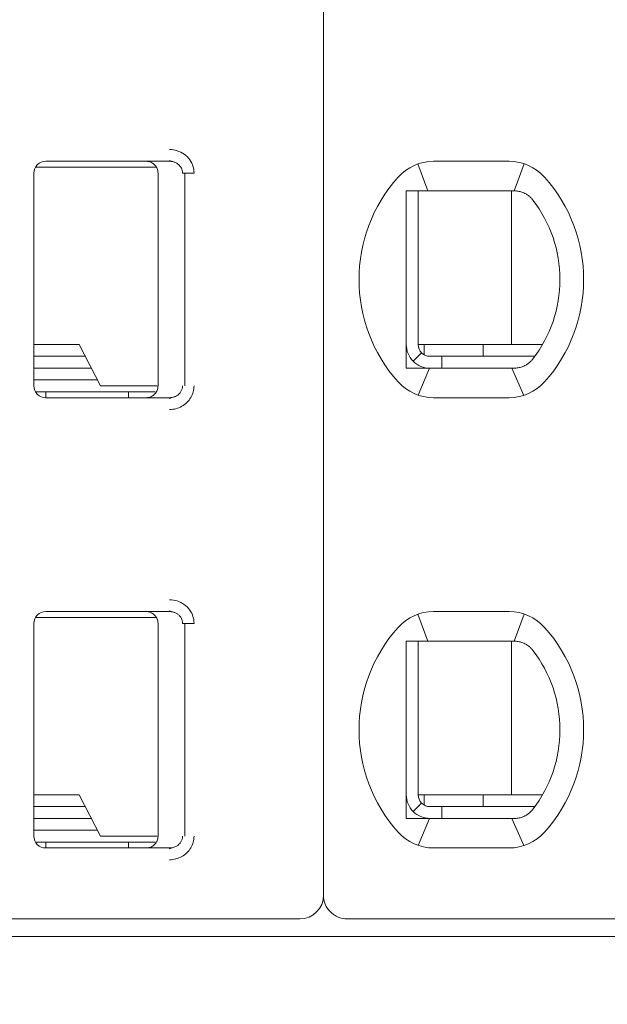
# Model space of a CAD drawing. Header units: millimetres. Extents: x -1114 to 1396, y -630 to 631.
# Tile 738 of 780: x 461 to 466, y 465 to 473. Entities that reach past the tile are written whole.
import ezdxf

# ---------------------------------------------------------------- set-up
doc = ezdxf.new("R2010")
doc.units = ezdxf.units.MM
doc.header["$MEASUREMENT"] = 0

msp = doc.modelspace()

# ---------------------------------------------------------------- linework, layer by layer
at = {"lineweight": 18}
for points, knots in [([(1038.9843, -629.7647), (1038.9843, -629.7647), (-1111.4882, -629.7647), (-1111.4882, -629.7647), (-1111.4882, -629.7647), (-1111.4882, -629.7647), (-1111.4882, 630.7883), (-1111.4882, 630.7883), (-1111.4882, 630.7883), (-1111.4882, 630.7883), (1038.9843, 630.7883), (1038.9843, 630.7883)], [0, 0, 0, 0, 0.333333, 0.333333, 0.333333, 0.333333, 0.666667, 0.666667, 0.666667, 0.666667, 1, 1, 1, 1]), ([(462.4019, 472.1334), (462.4239, 472.1335), (462.445, 472.1303), (462.4661, 472.1235), (462.4661, 472.1235), (462.4872, 472.1167), (462.5083, 472.1065), (462.5268, 472.0928), (462.5268, 472.0928), (462.5454, 472.0792), (462.5615, 472.0623), (462.5737, 472.045), (462.5737, 472.045), (462.5859, 472.0278), (462.5942, 472.0103), (462.5999, 471.9918), (462.5999, 471.9918), (462.6056, 471.9732), (462.6088, 471.9537), (462.6089, 471.9334)], [0, 0, 0, 0, 0.2, 0.2, 0.2, 0.2, 0.4, 0.4, 0.4, 0.4, 0.6, 0.6, 0.6, 0.6, 0.8, 0.8, 0.8, 0.8, 1, 1, 1, 1]), ([(461.3544, 472.0334), (461.3279, 472.0334), (461.3025, 472.0228), (461.2837, 472.0041), (461.2837, 472.0041), (461.265, 471.9853), (461.2544, 471.9599), (461.2544, 471.9334)], [0, 0, 0, 0, 0.5, 0.5, 0.5, 0.5, 1, 1, 1, 1]), ([(461.3544, 472.0334), (461.3279, 472.0334), (461.3025, 472.0228), (461.2837, 472.0041), (461.2837, 472.0041), (461.265, 471.9853), (461.2544, 471.9599), (461.2544, 471.9334)], [0, 0, 0, 0, 0.5, 0.5, 0.5, 0.5, 1, 1, 1, 1]), ([(462.2044, 472.0334), (462.2149, 472.0334), (462.2254, 472.0317), (462.2354, 472.0285), (462.2354, 472.0285), (462.2454, 472.0252), (462.2548, 472.0204), (462.2633, 472.0142), (462.2633, 472.0142), (462.2718, 472.008), (462.2792, 472.0006), (462.2854, 471.9921), (462.2854, 471.9921), (462.2915, 471.9836), (462.2963, 471.9741), (462.2996, 471.9642), (462.2996, 471.9642), (462.3028, 471.9542), (462.3044, 471.9438), (462.3044, 471.9334)], [0, 0, 0, 0, 0.2, 0.2, 0.2, 0.2, 0.4, 0.4, 0.4, 0.4, 0.6, 0.6, 0.6, 0.6, 0.8, 0.8, 0.8, 0.8, 1, 1, 1, 1]), ([(462.4019, 472.0334), (462.4106, 472.0334), (462.4193, 472.0324), (462.4278, 472.0306), (462.4278, 472.0306), (462.4362, 472.0287), (462.4444, 472.026), (462.4521, 472.0225), (462.4521, 472.0225), (462.4597, 472.0189), (462.4668, 472.0146), (462.4734, 472.0096), (462.4734, 472.0096), (462.4796, 472.0048), (462.4852, 471.9994), (462.4901, 471.9935), (462.4901, 471.9935), (462.4947, 471.9881), (462.4986, 471.9822), (462.5018, 471.9759), (462.5018, 471.9759), (462.5051, 471.9697), (462.5076, 471.9631), (462.5094, 471.9563), (462.5094, 471.9563), (462.5113, 471.9488), (462.5123, 471.9411), (462.5123, 471.9334)], [0, 0, 0, 0, 0.142857, 0.142857, 0.142857, 0.142857, 0.285714, 0.285714, 0.285714, 0.285714, 0.428571, 0.428571, 0.428571, 0.428571, 0.571429, 0.571429, 0.571429, 0.571429, 0.714286, 0.714286, 0.714286, 0.714286, 0.857143, 0.857143, 0.857143, 0.857143, 1, 1, 1, 1]), ([(464.4044, 471.7834), (464.4112, 471.7834), (464.418, 471.7834), (464.4248, 471.7834), (464.4248, 471.7834), (464.4316, 471.7834), (464.4384, 471.7834), (464.4453, 471.7834), (464.4453, 471.7834), (464.4521, 471.7834), (464.459, 471.7834), (464.4659, 471.7834)], [0, 0, 0, 0, 0.333333, 0.333333, 0.333333, 0.333333, 0.666667, 0.666667, 0.666667, 0.666667, 1, 1, 1, 1]), ([(464.4044, 471.7834), (464.4044, 471.7324), (464.4044, 471.68), (464.4044, 471.625), (464.4044, 471.625), (464.4044, 471.5976), (464.4044, 471.5695), (464.4044, 471.5405), (464.4044, 471.5405), (464.4044, 471.5261), (464.4044, 471.5114), (464.4044, 471.4965), (464.4044, 471.4965), (464.4044, 471.4815), (464.4044, 471.4664), (464.4044, 471.451), (464.4044, 471.451), (464.4044, 471.4202), (464.4044, 471.3887), (464.4044, 471.356), (464.4044, 471.356), (464.4044, 471.3233), (464.4044, 471.2894), (464.4044, 471.2541), (464.4044, 471.2541), (464.4044, 471.2364), (464.4044, 471.2185), (464.4044, 471.2004), (464.4044, 471.2004), (464.4044, 471.1823), (464.4044, 471.164), (464.4044, 471.1455), (464.4044, 471.1455), (464.4044, 471.127), (464.4044, 471.1082), (464.4044, 471.0893), (464.4044, 471.0893), (464.4044, 471.0703), (464.4044, 471.0511), (464.4044, 471.032), (464.4044, 471.032), (464.4044, 470.994), (464.4044, 470.9565), (464.4044, 470.9194), (464.4044, 470.9194), (464.4044, 470.9101), (464.4044, 470.9009), (464.4044, 470.8917), (464.4044, 470.8917), (464.4044, 470.8825), (464.4044, 470.8733), (464.4044, 470.8641), (464.4044, 470.8641), (464.4044, 470.8459), (464.4044, 470.8281), (464.4044, 470.8106), (464.4044, 470.8106), (464.4044, 470.7757), (464.4044, 470.742), (464.4044, 470.7094), (464.4044, 470.7094), (464.4044, 470.6931), (464.4044, 470.677), (464.4044, 470.6611), (464.4044, 470.6611), (464.4044, 470.6453), (464.4044, 470.6296), (464.4044, 470.6143), (464.4044, 470.6143), (464.4044, 470.5836), (464.4044, 470.554), (464.4044, 470.5253), (464.4044, 470.5253), (464.4044, 470.4965), (464.4044, 470.4685), (464.4044, 470.4412), (464.4044, 470.4412), (464.4044, 470.3865), (464.4044, 470.3342), (464.4044, 470.2834)], [0, 0, 0, 0, 0.05, 0.05, 0.05, 0.05, 0.1, 0.1, 0.1, 0.1, 0.15, 0.15, 0.15, 0.15, 0.2, 0.2, 0.2, 0.2, 0.25, 0.25, 0.25, 0.25, 0.3, 0.3, 0.3, 0.3, 0.35, 0.35, 0.35, 0.35, 0.4, 0.4, 0.4, 0.4, 0.45, 0.45, 0.45, 0.45, 0.5, 0.5, 0.5, 0.5, 0.55, 0.55, 0.55, 0.55, 0.6, 0.6, 0.6, 0.6, 0.65, 0.65, 0.65, 0.65, 0.7, 0.7, 0.7, 0.7, 0.75, 0.75, 0.75, 0.75, 0.8, 0.8, 0.8, 0.8, 0.85, 0.85, 0.85, 0.85, 0.9, 0.9, 0.9, 0.9, 0.95, 0.95, 0.95, 0.95, 1, 1, 1, 1]), ([(464.6336, 471.7834), (464.6285, 471.7834), (464.6232, 471.7834), (464.618, 471.7834), (464.618, 471.7834), (464.6127, 471.7834), (464.6074, 471.7834), (464.602, 471.7834), (464.602, 471.7834), (464.5966, 471.7834), (464.5911, 471.7834), (464.5855, 471.7834), (464.5855, 471.7834), (464.5798, 471.7834), (464.574, 471.7834), (464.568, 471.7834), (464.568, 471.7834), (464.562, 471.7834), (464.5559, 471.7834), (464.5496, 471.7834), (464.5496, 471.7834), (464.5434, 471.7834), (464.5369, 471.7834), (464.5303, 471.7834), (464.5303, 471.7834), (464.5238, 471.7834), (464.517, 471.7834), (464.5101, 471.7834), (464.5101, 471.7834), (464.5031, 471.7834), (464.496, 471.7834), (464.4886, 471.7834), (464.4886, 471.7834), (464.4813, 471.7834), (464.4737, 471.7834), (464.4659, 471.7834)], [0, 0, 0, 0, 0.111111, 0.111111, 0.111111, 0.111111, 0.222222, 0.222222, 0.222222, 0.222222, 0.333333, 0.333333, 0.333333, 0.333333, 0.444444, 0.444444, 0.444444, 0.444444, 0.555556, 0.555556, 0.555556, 0.555556, 0.666667, 0.666667, 0.666667, 0.666667, 0.777778, 0.777778, 0.777778, 0.777778, 0.888889, 0.888889, 0.888889, 0.888889, 1, 1, 1, 1]), ([(465.3168, 471.7834), (465.3121, 471.7834), (465.3074, 471.7834), (465.3028, 471.7834), (465.3028, 471.7834), (465.2981, 471.7834), (465.2935, 471.7834), (465.2889, 471.7834), (465.2889, 471.7834), (465.2843, 471.7834), (465.2797, 471.7834), (465.2752, 471.7834)], [0, 0, 0, 0, 0.333333, 0.333333, 0.333333, 0.333333, 0.666667, 0.666667, 0.666667, 0.666667, 1, 1, 1, 1]), ([(465.4145, 471.7579), (465.4042, 471.7637), (465.3935, 471.7684), (465.3827, 471.7722), (465.3827, 471.7722), (465.3719, 471.776), (465.3609, 471.7788), (465.3499, 471.7806), (465.3499, 471.7806), (465.3389, 471.7825), (465.3278, 471.7834), (465.3168, 471.7834)], [0, 0, 0, 0, 0.333333, 0.333333, 0.333333, 0.333333, 0.666667, 0.666667, 0.666667, 0.666667, 1, 1, 1, 1]), ([(465.4751, 471.7056), (465.4699, 471.7124), (465.4641, 471.719), (465.4578, 471.7253), (465.4578, 471.7253), (465.4515, 471.7315), (465.4446, 471.7375), (465.4374, 471.7429), (465.4374, 471.7429), (465.4302, 471.7484), (465.4225, 471.7534), (465.4145, 471.7579)], [0, 0, 0, 0, 0.333333, 0.333333, 0.333333, 0.333333, 0.666667, 0.666667, 0.666667, 0.666667, 1, 1, 1, 1]), ([(464.4044, 470.4834), (464.4044, 470.4303), (464.4255, 470.3795), (464.463, 470.342), (464.463, 470.342), (464.5005, 470.3044), (464.5514, 470.2834), (464.6044, 470.2834)], [0, 0, 0, 0, 0.5, 0.5, 0.5, 0.5, 1, 1, 1, 1]), ([(464.5044, 470.4834), (464.5044, 470.4569), (464.515, 470.4314), (464.5337, 470.4127), (464.5337, 470.4127), (464.5525, 470.3939), (464.5779, 470.3834), (464.6044, 470.3834)], [0, 0, 0, 0, 0.5, 0.5, 0.5, 0.5, 1, 1, 1, 1]), ([(465.4145, 470.3088), (465.4044, 470.3032), (465.3939, 470.2985), (465.3831, 470.2947), (465.3831, 470.2947), (465.3724, 470.2909), (465.3614, 470.2881), (465.3503, 470.2862), (465.3503, 470.2862), (465.3393, 470.2843), (465.328, 470.2834), (465.3168, 470.2834)], [0, 0, 0, 0, 0.333333, 0.333333, 0.333333, 0.333333, 0.666667, 0.666667, 0.666667, 0.666667, 1, 1, 1, 1]), ([(465.4145, 470.3088), (465.4228, 470.3135), (465.4306, 470.3187), (465.4379, 470.3242), (465.4379, 470.3242), (465.4452, 470.3298), (465.452, 470.3357), (465.4582, 470.3419), (465.4582, 470.3419), (465.4644, 470.3481), (465.47, 470.3545), (465.4751, 470.3612)], [0, 0, 0, 0, 0.333333, 0.333333, 0.333333, 0.333333, 0.666667, 0.666667, 0.666667, 0.666667, 1, 1, 1, 1]), ([(464.4044, 470.2834), (464.4113, 470.2834), (464.4182, 470.2834), (464.425, 470.2834), (464.425, 470.2834), (464.4319, 470.2834), (464.4387, 470.2834), (464.4455, 470.2834), (464.4455, 470.2834), (464.4523, 470.2834), (464.4591, 470.2834), (464.4659, 470.2834)], [0, 0, 0, 0, 0.333333, 0.333333, 0.333333, 0.333333, 0.666667, 0.666667, 0.666667, 0.666667, 1, 1, 1, 1]), ([(464.4659, 470.2834), (464.4737, 470.2834), (464.4813, 470.2834), (464.4886, 470.2834), (464.4886, 470.2834), (464.496, 470.2834), (464.5031, 470.2834), (464.5101, 470.2834), (464.5101, 470.2834), (464.517, 470.2834), (464.5238, 470.2834), (464.5303, 470.2834), (464.5303, 470.2834), (464.5369, 470.2834), (464.5434, 470.2834), (464.5496, 470.2834), (464.5496, 470.2834), (464.5559, 470.2834), (464.562, 470.2834), (464.568, 470.2834), (464.568, 470.2834), (464.574, 470.2834), (464.5798, 470.2834), (464.5854, 470.2834), (464.5854, 470.2834), (464.5911, 470.2834), (464.5966, 470.2834), (464.602, 470.2834), (464.602, 470.2834), (464.6074, 470.2834), (464.6127, 470.2834), (464.618, 470.2834), (464.618, 470.2834), (464.6232, 470.2834), (464.6284, 470.2834), (464.6336, 470.2834)], [0, 0, 0, 0, 0.111111, 0.111111, 0.111111, 0.111111, 0.222222, 0.222222, 0.222222, 0.222222, 0.333333, 0.333333, 0.333333, 0.333333, 0.444444, 0.444444, 0.444444, 0.444444, 0.555556, 0.555556, 0.555556, 0.555556, 0.666667, 0.666667, 0.666667, 0.666667, 0.777778, 0.777778, 0.777778, 0.777778, 0.888889, 0.888889, 0.888889, 0.888889, 1, 1, 1, 1]), ([(465.2752, 470.2834), (465.2797, 470.2834), (465.2843, 470.2834), (465.2889, 470.2834), (465.2889, 470.2834), (465.2935, 470.2834), (465.2981, 470.2834), (465.3028, 470.2834), (465.3028, 470.2834), (465.3075, 470.2834), (465.3121, 470.2834), (465.3168, 470.2834)], [0, 0, 0, 0, 0.333333, 0.333333, 0.333333, 0.333333, 0.666667, 0.666667, 0.666667, 0.666667, 1, 1, 1, 1]), ([(461.2544, 470.1334), (461.2544, 470.1069), (461.265, 470.0814), (461.2837, 470.0627), (461.2837, 470.0627), (461.3025, 470.0439), (461.3279, 470.0334), (461.3544, 470.0334)], [0, 0, 0, 0, 0.5, 0.5, 0.5, 0.5, 1, 1, 1, 1]), ([(461.2544, 470.1334), (461.2544, 470.1069), (461.265, 470.0814), (461.2837, 470.0627), (461.2837, 470.0627), (461.3025, 470.0439), (461.3279, 470.0334), (461.3544, 470.0334)], [0, 0, 0, 0, 0.5, 0.5, 0.5, 0.5, 1, 1, 1, 1]), ([(462.3044, 470.1334), (462.3044, 470.1229), (462.3028, 470.1125), (462.2996, 470.1026), (462.2996, 470.1026), (462.2963, 470.0926), (462.2915, 470.0832), (462.2854, 470.0747), (462.2854, 470.0747), (462.2793, 470.0662), (462.2718, 470.0588), (462.2634, 470.0526), (462.2634, 470.0526), (462.255, 470.0465), (462.2455, 470.0416), (462.2355, 470.0383), (462.2355, 470.0383), (462.2255, 470.0351), (462.215, 470.0334), (462.2044, 470.0334)], [0, 0, 0, 0, 0.2, 0.2, 0.2, 0.2, 0.4, 0.4, 0.4, 0.4, 0.6, 0.6, 0.6, 0.6, 0.8, 0.8, 0.8, 0.8, 1, 1, 1, 1]), ([(462.5123, 470.1334), (462.5123, 470.1249), (462.5111, 470.1164), (462.5088, 470.1082), (462.5088, 470.1082), (462.5064, 470.1), (462.5029, 470.0922), (462.4984, 470.0849), (462.4984, 470.0849), (462.4939, 470.0774), (462.4883, 470.0705), (462.4818, 470.0644), (462.4818, 470.0644), (462.4752, 470.0581), (462.4677, 470.0527), (462.4597, 470.0482), (462.4597, 470.0482), (462.4511, 470.0434), (462.4419, 470.0397), (462.4323, 470.0373), (462.4323, 470.0373), (462.4224, 470.0347), (462.4121, 470.0334), (462.4019, 470.0334)], [0, 0, 0, 0, 0.166667, 0.166667, 0.166667, 0.166667, 0.333333, 0.333333, 0.333333, 0.333333, 0.5, 0.5, 0.5, 0.5, 0.666667, 0.666667, 0.666667, 0.666667, 0.833333, 0.833333, 0.833333, 0.833333, 1, 1, 1, 1]), ([(462.6089, 470.1334), (462.6089, 470.116), (462.6067, 470.0992), (462.6022, 470.0827), (462.6022, 470.0827), (462.5976, 470.0661), (462.5908, 470.0498), (462.5819, 470.0347), (462.5819, 470.0347), (462.5731, 470.0196), (462.5624, 470.0057), (462.5495, 469.9932), (462.5495, 469.9932), (462.5367, 469.9806), (462.5218, 469.9695), (462.5061, 469.9606), (462.5061, 469.9606), (462.4904, 469.9517), (462.4739, 469.945), (462.4565, 469.9405), (462.4565, 469.9405), (462.4392, 469.9359), (462.4209, 469.9336), (462.4019, 469.9334)], [0, 0, 0, 0, 0.166667, 0.166667, 0.166667, 0.166667, 0.333333, 0.333333, 0.333333, 0.333333, 0.5, 0.5, 0.5, 0.5, 0.666667, 0.666667, 0.666667, 0.666667, 0.833333, 0.833333, 0.833333, 0.833333, 1, 1, 1, 1]), ([(462.4019, 468.3234), (462.4239, 468.3235), (462.445, 468.3203), (462.4661, 468.3135), (462.4661, 468.3135), (462.4872, 468.3067), (462.5083, 468.2965), (462.5268, 468.2828), (462.5268, 468.2828), (462.5454, 468.2692), (462.5615, 468.2523), (462.5737, 468.235), (462.5737, 468.235), (462.5859, 468.2178), (462.5942, 468.2003), (462.5999, 468.1818), (462.5999, 468.1818), (462.6056, 468.1632), (462.6088, 468.1437), (462.6089, 468.1234)], [0, 0, 0, 0, 0.2, 0.2, 0.2, 0.2, 0.4, 0.4, 0.4, 0.4, 0.6, 0.6, 0.6, 0.6, 0.8, 0.8, 0.8, 0.8, 1, 1, 1, 1]), ([(461.3544, 468.2234), (461.3279, 468.2234), (461.3025, 468.2128), (461.2837, 468.1941), (461.2837, 468.1941), (461.265, 468.1753), (461.2544, 468.1499), (461.2544, 468.1234)], [0, 0, 0, 0, 0.5, 0.5, 0.5, 0.5, 1, 1, 1, 1]), ([(461.3544, 468.2234), (461.3279, 468.2234), (461.3025, 468.2128), (461.2837, 468.1941), (461.2837, 468.1941), (461.265, 468.1753), (461.2544, 468.1499), (461.2544, 468.1234)], [0, 0, 0, 0, 0.5, 0.5, 0.5, 0.5, 1, 1, 1, 1]), ([(462.2044, 468.2234), (462.2149, 468.2234), (462.2254, 468.2217), (462.2354, 468.2185), (462.2354, 468.2185), (462.2454, 468.2152), (462.2548, 468.2104), (462.2633, 468.2042), (462.2633, 468.2042), (462.2718, 468.198), (462.2792, 468.1906), (462.2854, 468.1821), (462.2854, 468.1821), (462.2915, 468.1736), (462.2963, 468.1641), (462.2996, 468.1542), (462.2996, 468.1542), (462.3028, 468.1442), (462.3044, 468.1338), (462.3044, 468.1234)], [0, 0, 0, 0, 0.2, 0.2, 0.2, 0.2, 0.4, 0.4, 0.4, 0.4, 0.6, 0.6, 0.6, 0.6, 0.8, 0.8, 0.8, 0.8, 1, 1, 1, 1]), ([(462.4019, 468.2234), (462.4106, 468.2234), (462.4193, 468.2224), (462.4278, 468.2206), (462.4278, 468.2206), (462.4362, 468.2187), (462.4444, 468.216), (462.4521, 468.2125), (462.4521, 468.2125), (462.4597, 468.2089), (462.4668, 468.2046), (462.4734, 468.1996), (462.4734, 468.1996), (462.4796, 468.1948), (462.4852, 468.1894), (462.4901, 468.1835), (462.4901, 468.1835), (462.4947, 468.1781), (462.4986, 468.1722), (462.5018, 468.1659), (462.5018, 468.1659), (462.5051, 468.1597), (462.5076, 468.1531), (462.5094, 468.1463), (462.5094, 468.1463), (462.5113, 468.1388), (462.5123, 468.1311), (462.5123, 468.1234)], [0, 0, 0, 0, 0.142857, 0.142857, 0.142857, 0.142857, 0.285714, 0.285714, 0.285714, 0.285714, 0.428571, 0.428571, 0.428571, 0.428571, 0.571429, 0.571429, 0.571429, 0.571429, 0.714286, 0.714286, 0.714286, 0.714286, 0.857143, 0.857143, 0.857143, 0.857143, 1, 1, 1, 1]), ([(464.4044, 467.9734), (464.4112, 467.9734), (464.418, 467.9734), (464.4248, 467.9734), (464.4248, 467.9734), (464.4316, 467.9734), (464.4384, 467.9734), (464.4453, 467.9734), (464.4453, 467.9734), (464.4521, 467.9734), (464.459, 467.9734), (464.4659, 467.9734)], [0, 0, 0, 0, 0.333333, 0.333333, 0.333333, 0.333333, 0.666667, 0.666667, 0.666667, 0.666667, 1, 1, 1, 1]), ([(464.4044, 467.9734), (464.4044, 467.9224), (464.4044, 467.87), (464.4044, 467.815), (464.4044, 467.815), (464.4044, 467.7876), (464.4044, 467.7595), (464.4044, 467.7305), (464.4044, 467.7305), (464.4044, 467.7161), (464.4044, 467.7014), (464.4044, 467.6865), (464.4044, 467.6865), (464.4044, 467.6715), (464.4044, 467.6564), (464.4044, 467.641), (464.4044, 467.641), (464.4044, 467.6102), (464.4044, 467.5787), (464.4044, 467.546), (464.4044, 467.546), (464.4044, 467.5133), (464.4044, 467.4794), (464.4044, 467.4441), (464.4044, 467.4441), (464.4044, 467.4264), (464.4044, 467.4085), (464.4044, 467.3904), (464.4044, 467.3904), (464.4044, 467.3723), (464.4044, 467.354), (464.4044, 467.3355), (464.4044, 467.3355), (464.4044, 467.317), (464.4044, 467.2982), (464.4044, 467.2793), (464.4044, 467.2793), (464.4044, 467.2603), (464.4044, 467.2411), (464.4044, 467.222), (464.4044, 467.222), (464.4044, 467.184), (464.4044, 467.1465), (464.4044, 467.1094), (464.4044, 467.1094), (464.4044, 467.1001), (464.4044, 467.0909), (464.4044, 467.0817), (464.4044, 467.0817), (464.4044, 467.0725), (464.4044, 467.0633), (464.4044, 467.0541), (464.4044, 467.0541), (464.4044, 467.0359), (464.4044, 467.0181), (464.4044, 467.0006), (464.4044, 467.0006), (464.4044, 466.9657), (464.4044, 466.932), (464.4044, 466.8994), (464.4044, 466.8994), (464.4044, 466.8831), (464.4044, 466.867), (464.4044, 466.8511), (464.4044, 466.8511), (464.4044, 466.8353), (464.4044, 466.8196), (464.4044, 466.8043), (464.4044, 466.8043), (464.4044, 466.7736), (464.4044, 466.744), (464.4044, 466.7153), (464.4044, 466.7153), (464.4044, 466.6865), (464.4044, 466.6585), (464.4044, 466.6312), (464.4044, 466.6312), (464.4044, 466.5765), (464.4044, 466.5242), (464.4044, 466.4734)], [0, 0, 0, 0, 0.05, 0.05, 0.05, 0.05, 0.1, 0.1, 0.1, 0.1, 0.15, 0.15, 0.15, 0.15, 0.2, 0.2, 0.2, 0.2, 0.25, 0.25, 0.25, 0.25, 0.3, 0.3, 0.3, 0.3, 0.35, 0.35, 0.35, 0.35, 0.4, 0.4, 0.4, 0.4, 0.45, 0.45, 0.45, 0.45, 0.5, 0.5, 0.5, 0.5, 0.55, 0.55, 0.55, 0.55, 0.6, 0.6, 0.6, 0.6, 0.65, 0.65, 0.65, 0.65, 0.7, 0.7, 0.7, 0.7, 0.75, 0.75, 0.75, 0.75, 0.8, 0.8, 0.8, 0.8, 0.85, 0.85, 0.85, 0.85, 0.9, 0.9, 0.9, 0.9, 0.95, 0.95, 0.95, 0.95, 1, 1, 1, 1]), ([(464.6336, 467.9734), (464.6285, 467.9734), (464.6232, 467.9734), (464.618, 467.9734), (464.618, 467.9734), (464.6127, 467.9734), (464.6074, 467.9734), (464.602, 467.9734), (464.602, 467.9734), (464.5966, 467.9734), (464.5911, 467.9734), (464.5855, 467.9734), (464.5855, 467.9734), (464.5798, 467.9734), (464.574, 467.9734), (464.568, 467.9734), (464.568, 467.9734), (464.562, 467.9734), (464.5559, 467.9734), (464.5496, 467.9734), (464.5496, 467.9734), (464.5434, 467.9734), (464.5369, 467.9734), (464.5303, 467.9734), (464.5303, 467.9734), (464.5238, 467.9734), (464.517, 467.9734), (464.5101, 467.9734), (464.5101, 467.9734), (464.5031, 467.9734), (464.496, 467.9734), (464.4886, 467.9734), (464.4886, 467.9734), (464.4813, 467.9734), (464.4737, 467.9734), (464.4659, 467.9734)], [0, 0, 0, 0, 0.111111, 0.111111, 0.111111, 0.111111, 0.222222, 0.222222, 0.222222, 0.222222, 0.333333, 0.333333, 0.333333, 0.333333, 0.444444, 0.444444, 0.444444, 0.444444, 0.555556, 0.555556, 0.555556, 0.555556, 0.666667, 0.666667, 0.666667, 0.666667, 0.777778, 0.777778, 0.777778, 0.777778, 0.888889, 0.888889, 0.888889, 0.888889, 1, 1, 1, 1]), ([(465.3168, 467.9734), (465.3121, 467.9734), (465.3074, 467.9734), (465.3028, 467.9734), (465.3028, 467.9734), (465.2981, 467.9734), (465.2935, 467.9734), (465.2889, 467.9734), (465.2889, 467.9734), (465.2843, 467.9734), (465.2797, 467.9734), (465.2752, 467.9734)], [0, 0, 0, 0, 0.333333, 0.333333, 0.333333, 0.333333, 0.666667, 0.666667, 0.666667, 0.666667, 1, 1, 1, 1]), ([(465.4145, 467.9479), (465.4042, 467.9537), (465.3935, 467.9584), (465.3827, 467.9622), (465.3827, 467.9622), (465.3719, 467.966), (465.3609, 467.9688), (465.3499, 467.9706), (465.3499, 467.9706), (465.3389, 467.9725), (465.3278, 467.9734), (465.3168, 467.9734)], [0, 0, 0, 0, 0.333333, 0.333333, 0.333333, 0.333333, 0.666667, 0.666667, 0.666667, 0.666667, 1, 1, 1, 1]), ([(465.4751, 467.8956), (465.4699, 467.9024), (465.4641, 467.909), (465.4578, 467.9153), (465.4578, 467.9153), (465.4515, 467.9215), (465.4446, 467.9275), (465.4374, 467.9329), (465.4374, 467.9329), (465.4302, 467.9384), (465.4225, 467.9434), (465.4145, 467.9479)], [0, 0, 0, 0, 0.333333, 0.333333, 0.333333, 0.333333, 0.666667, 0.666667, 0.666667, 0.666667, 1, 1, 1, 1]), ([(464.4044, 466.6734), (464.4044, 466.6203), (464.4255, 466.5695), (464.463, 466.532), (464.463, 466.532), (464.5005, 466.4944), (464.5514, 466.4734), (464.6044, 466.4734)], [0, 0, 0, 0, 0.5, 0.5, 0.5, 0.5, 1, 1, 1, 1]), ([(464.5044, 466.6734), (464.5044, 466.6469), (464.515, 466.6214), (464.5337, 466.6027), (464.5337, 466.6027), (464.5525, 466.5839), (464.5779, 466.5734), (464.6044, 466.5734)], [0, 0, 0, 0, 0.5, 0.5, 0.5, 0.5, 1, 1, 1, 1]), ([(465.4145, 466.4988), (465.4228, 466.5035), (465.4306, 466.5087), (465.4379, 466.5142), (465.4379, 466.5142), (465.4452, 466.5198), (465.452, 466.5257), (465.4582, 466.5319), (465.4582, 466.5319), (465.4644, 466.5381), (465.47, 466.5445), (465.4751, 466.5512)], [0, 0, 0, 0, 0.333333, 0.333333, 0.333333, 0.333333, 0.666667, 0.666667, 0.666667, 0.666667, 1, 1, 1, 1]), ([(464.4044, 466.4734), (464.4113, 466.4734), (464.4182, 466.4734), (464.425, 466.4734), (464.425, 466.4734), (464.4319, 466.4734), (464.4387, 466.4734), (464.4455, 466.4734), (464.4455, 466.4734), (464.4523, 466.4734), (464.4591, 466.4734), (464.4659, 466.4734)], [0, 0, 0, 0, 0.333333, 0.333333, 0.333333, 0.333333, 0.666667, 0.666667, 0.666667, 0.666667, 1, 1, 1, 1]), ([(464.4659, 466.4734), (464.4737, 466.4734), (464.4813, 466.4734), (464.4886, 466.4734), (464.4886, 466.4734), (464.496, 466.4734), (464.5031, 466.4734), (464.5101, 466.4734), (464.5101, 466.4734), (464.517, 466.4734), (464.5238, 466.4734), (464.5303, 466.4734), (464.5303, 466.4734), (464.5369, 466.4734), (464.5434, 466.4734), (464.5496, 466.4734), (464.5496, 466.4734), (464.5559, 466.4734), (464.562, 466.4734), (464.568, 466.4734), (464.568, 466.4734), (464.574, 466.4734), (464.5798, 466.4734), (464.5854, 466.4734), (464.5854, 466.4734), (464.5911, 466.4734), (464.5966, 466.4734), (464.602, 466.4734), (464.602, 466.4734), (464.6074, 466.4734), (464.6127, 466.4734), (464.618, 466.4734), (464.618, 466.4734), (464.6232, 466.4734), (464.6284, 466.4734), (464.6336, 466.4734)], [0, 0, 0, 0, 0.111111, 0.111111, 0.111111, 0.111111, 0.222222, 0.222222, 0.222222, 0.222222, 0.333333, 0.333333, 0.333333, 0.333333, 0.444444, 0.444444, 0.444444, 0.444444, 0.555556, 0.555556, 0.555556, 0.555556, 0.666667, 0.666667, 0.666667, 0.666667, 0.777778, 0.777778, 0.777778, 0.777778, 0.888889, 0.888889, 0.888889, 0.888889, 1, 1, 1, 1]), ([(465.2752, 466.4734), (465.2797, 466.4734), (465.2843, 466.4734), (465.2889, 466.4734), (465.2889, 466.4734), (465.2935, 466.4734), (465.2981, 466.4734), (465.3028, 466.4734), (465.3028, 466.4734), (465.3075, 466.4734), (465.3121, 466.4734), (465.3168, 466.4734)], [0, 0, 0, 0, 0.333333, 0.333333, 0.333333, 0.333333, 0.666667, 0.666667, 0.666667, 0.666667, 1, 1, 1, 1]), ([(465.4145, 466.4988), (465.4044, 466.4932), (465.3939, 466.4885), (465.3831, 466.4847), (465.3831, 466.4847), (465.3724, 466.4809), (465.3614, 466.4781), (465.3503, 466.4762), (465.3503, 466.4762), (465.3393, 466.4743), (465.328, 466.4734), (465.3168, 466.4734)], [0, 0, 0, 0, 0.333333, 0.333333, 0.333333, 0.333333, 0.666667, 0.666667, 0.666667, 0.666667, 1, 1, 1, 1]), ([(461.2544, 466.3234), (461.2544, 466.2969), (461.265, 466.2714), (461.2837, 466.2527), (461.2837, 466.2527), (461.3025, 466.2339), (461.3279, 466.2234), (461.3544, 466.2234)], [0, 0, 0, 0, 0.5, 0.5, 0.5, 0.5, 1, 1, 1, 1]), ([(461.2544, 466.3234), (461.2544, 466.2969), (461.265, 466.2714), (461.2837, 466.2527), (461.2837, 466.2527), (461.3025, 466.2339), (461.3279, 466.2234), (461.3544, 466.2234)], [0, 0, 0, 0, 0.5, 0.5, 0.5, 0.5, 1, 1, 1, 1]), ([(462.3044, 466.3234), (462.3044, 466.3129), (462.3028, 466.3025), (462.2996, 466.2926), (462.2996, 466.2926), (462.2963, 466.2826), (462.2915, 466.2732), (462.2854, 466.2647), (462.2854, 466.2647), (462.2793, 466.2562), (462.2718, 466.2488), (462.2634, 466.2426), (462.2634, 466.2426), (462.255, 466.2365), (462.2455, 466.2316), (462.2355, 466.2283), (462.2355, 466.2283), (462.2255, 466.2251), (462.215, 466.2234), (462.2044, 466.2234)], [0, 0, 0, 0, 0.2, 0.2, 0.2, 0.2, 0.4, 0.4, 0.4, 0.4, 0.6, 0.6, 0.6, 0.6, 0.8, 0.8, 0.8, 0.8, 1, 1, 1, 1]), ([(462.5123, 466.3234), (462.5123, 466.3149), (462.5111, 466.3064), (462.5088, 466.2982), (462.5088, 466.2982), (462.5064, 466.29), (462.5029, 466.2822), (462.4984, 466.2749), (462.4984, 466.2749), (462.4939, 466.2674), (462.4883, 466.2605), (462.4818, 466.2544), (462.4818, 466.2544), (462.4752, 466.2481), (462.4677, 466.2427), (462.4597, 466.2382), (462.4597, 466.2382), (462.4511, 466.2334), (462.4419, 466.2297), (462.4323, 466.2273), (462.4323, 466.2273), (462.4224, 466.2247), (462.4121, 466.2234), (462.4019, 466.2234)], [0, 0, 0, 0, 0.166667, 0.166667, 0.166667, 0.166667, 0.333333, 0.333333, 0.333333, 0.333333, 0.5, 0.5, 0.5, 0.5, 0.666667, 0.666667, 0.666667, 0.666667, 0.833333, 0.833333, 0.833333, 0.833333, 1, 1, 1, 1]), ([(462.6089, 466.3234), (462.6089, 466.306), (462.6067, 466.2892), (462.6022, 466.2727), (462.6022, 466.2727), (462.5976, 466.2561), (462.5908, 466.2398), (462.5819, 466.2247), (462.5819, 466.2247), (462.5731, 466.2096), (462.5624, 466.1957), (462.5495, 466.1832), (462.5495, 466.1832), (462.5367, 466.1706), (462.5218, 466.1595), (462.5061, 466.1506), (462.5061, 466.1506), (462.4904, 466.1417), (462.4739, 466.135), (462.4565, 466.1305), (462.4565, 466.1305), (462.4392, 466.1259), (462.4209, 466.1236), (462.4019, 466.1234)], [0, 0, 0, 0, 0.166667, 0.166667, 0.166667, 0.166667, 0.333333, 0.333333, 0.333333, 0.333333, 0.5, 0.5, 0.5, 0.5, 0.666667, 0.666667, 0.666667, 0.666667, 0.833333, 0.833333, 0.833333, 0.833333, 1, 1, 1, 1]), ([(463.7044, 465.8234), (463.7044, 465.7703), (463.7255, 465.7195), (463.763, 465.682), (463.763, 465.682), (463.8005, 465.6444), (463.8514, 465.6234), (463.9044, 465.6234)], [0, 0, 0, 0, 0.5, 0.5, 0.5, 0.5, 1, 1, 1, 1])]:
    msp.add_open_spline(points, degree=3, knots=knots, dxfattribs=at)
for points in [[(463.7044, 476.2434), (463.7044, 476.2434), (463.7044, 465.8234), (463.7044, 465.8234)], [(463.7044, 476.2434), (463.7044, 476.2434), (463.7044, 465.8234), (463.7044, 465.8234)], [(461.3544, 472.0334), (461.3544, 472.0334), (462.4019, 472.0334), (462.4019, 472.0334)], [(461.3544, 472.0334), (461.3544, 472.0334), (462.4019, 472.0334), (462.4019, 472.0334)], [(462.4008, 472.0403), (462.4008, 472.0403), (462.4444, 472.0256), (462.4444, 472.0256)], [(464.6336, 472.0334), (464.5198, 472.0334), (464.4113, 471.9849), (464.3355, 471.9)], [(464.6336, 472.0334), (464.5198, 472.0334), (464.4113, 471.9849), (464.3355, 471.9)], [(464.6336, 472.0334), (464.6336, 472.0334), (465.2752, 472.0334), (465.2752, 472.0334)], [(464.6336, 472.0334), (464.6336, 472.0334), (465.2752, 472.0334), (465.2752, 472.0334)], [(465.5734, 471.9), (465.4975, 471.9849), (465.3891, 472.0334), (465.2752, 472.0334)], [(465.5734, 471.9), (465.4975, 471.9849), (465.3891, 472.0334), (465.2752, 472.0334)], [(461.9353, 471.9834), (461.9353, 471.9834), (461.2678, 471.9834), (461.2678, 471.9834)], [(462.2846, 471.9834), (462.2846, 471.9834), (461.9353, 471.9834), (461.9353, 471.9834)], [(464.5028, 472.0114), (464.5028, 472.0114), (464.5873, 471.7834), (464.5873, 471.7834)], [(465.4016, 472.0129), (465.4016, 472.0129), (465.3161, 471.7834), (465.3161, 471.7834)], [(461.2544, 470.1334), (461.2544, 470.1334), (461.2544, 471.9334), (461.2544, 471.9334)], [(461.2544, 470.1334), (461.2544, 470.1334), (461.2544, 471.9334), (461.2544, 471.9334)], [(462.3044, 470.1334), (462.3044, 470.1334), (462.3044, 471.9334), (462.3044, 471.9334)], [(462.5123, 471.9334), (462.5123, 471.9334), (462.6089, 471.9334), (462.6089, 471.9334)], [(462.5322, 470.1334), (462.5322, 470.1334), (462.5322, 471.9334), (462.5322, 471.9334)], [(464.3355, 471.9), (463.8941, 471.4066), (463.8941, 470.6602), (464.3355, 470.1667)], [(464.3355, 471.9), (463.8941, 471.4066), (463.8941, 470.6602), (464.3355, 470.1667)], [(465.5734, 470.1667), (466.0148, 470.6602), (466.0148, 471.4066), (465.5734, 471.9)], [(465.5734, 470.1667), (466.0148, 470.6602), (466.0148, 471.4066), (465.5734, 471.9)], [(464.5044, 471.7834), (464.5044, 471.7834), (464.5044, 470.4834), (464.5044, 470.4834)], [(465.2752, 471.7834), (465.2752, 471.7834), (464.6336, 471.7834), (464.6336, 471.7834)], [(465.2935, 471.7834), (465.2935, 471.7834), (465.2935, 470.4834), (465.2935, 470.4834)], [(465.7044, 471.0334), (465.7044, 471.2766), (465.6238, 471.513), (465.4751, 471.7056)], [(465.4751, 470.3612), (465.6238, 470.5537), (465.7044, 470.7901), (465.7044, 471.0334)], [(461.6387, 470.4834), (461.6387, 470.4834), (461.2544, 470.4834), (461.2544, 470.4834)], [(461.8193, 470.1334), (461.8193, 470.1334), (461.6387, 470.4834), (461.6387, 470.4834)], [(464.5044, 470.4834), (464.5044, 470.4834), (465.2639, 470.4834), (465.2639, 470.4834)], [(464.5544, 470.3968), (464.5544, 470.3968), (464.5544, 470.4834), (464.5544, 470.4834)], [(465.0544, 470.3834), (465.0544, 470.3834), (465.0544, 470.4834), (465.0544, 470.4834)], [(465.2639, 470.4834), (465.2639, 470.4834), (465.3147, 470.4834), (465.3147, 470.4834)], [(465.5571, 470.4834), (465.5571, 470.4834), (465.3147, 470.4834), (465.3147, 470.4834)], [(461.2544, 470.3834), (461.2544, 470.3834), (461.6903, 470.3834), (461.6903, 470.3834)], [(464.5337, 470.4127), (464.5337, 470.4127), (464.463, 470.342), (464.463, 470.342)], [(464.7044, 470.3834), (464.7044, 470.3834), (464.6044, 470.3834), (464.6044, 470.3834)], [(464.7044, 470.3834), (464.7044, 470.3834), (464.7044, 470.2834), (464.7044, 470.2834)], [(464.7044, 470.3834), (464.7044, 470.3834), (465.4918, 470.3834), (465.4918, 470.3834)], [(461.7419, 470.2834), (461.7419, 470.2834), (461.2545, 470.2834), (461.2545, 470.2834)], [(464.5038, 470.055), (464.5038, 470.055), (464.6012, 470.2834), (464.6012, 470.2834)], [(464.6336, 470.2834), (464.6336, 470.2834), (465.2752, 470.2834), (465.2752, 470.2834)], [(465.3995, 470.0532), (465.3995, 470.0532), (465.2983, 470.2834), (465.2983, 470.2834)], [(461.7935, 470.1834), (461.7935, 470.1834), (461.2545, 470.1834), (461.2545, 470.1834)], [(461.8193, 470.1334), (461.8193, 470.1334), (461.9353, 470.1334), (461.9353, 470.1334)], [(461.9353, 470.1334), (461.9353, 470.1334), (462.2978, 470.1334), (462.2978, 470.1334)], [(464.3355, 470.1667), (464.4113, 470.0819), (464.5198, 470.0334), (464.6336, 470.0334)], [(464.3355, 470.1667), (464.4113, 470.0819), (464.5198, 470.0334), (464.6336, 470.0334)], [(465.2752, 470.0334), (465.3891, 470.0334), (465.4975, 470.0819), (465.5734, 470.1667)], [(465.2752, 470.0334), (465.3891, 470.0334), (465.4975, 470.0819), (465.5734, 470.1667)], [(462.281, 470.0834), (462.281, 470.0834), (461.2678, 470.0834), (461.2678, 470.0834)], [(461.3544, 470.0334), (461.3544, 470.0334), (461.3544, 470.0834), (461.3544, 470.0834)], [(462.0544, 470.0834), (462.0544, 470.0834), (462.0544, 470.0334), (462.0544, 470.0334)], [(462.4241, 470.0355), (462.4241, 470.0355), (462.4008, 470.0265), (462.4008, 470.0265)], [(461.3544, 470.0334), (461.3544, 470.0334), (462.4019, 470.0334), (462.4019, 470.0334)], [(461.3544, 470.0334), (461.3544, 470.0334), (462.4019, 470.0334), (462.4019, 470.0334)], [(462.4019, 470.0266), (462.4019, 470.0266), (462.4019, 470.0334), (462.4019, 470.0334)], [(464.6336, 470.0334), (464.6336, 470.0334), (465.2752, 470.0334), (465.2752, 470.0334)], [(465.2752, 470.0334), (465.2752, 470.0334), (464.6336, 470.0334), (464.6336, 470.0334)], [(461.3544, 468.2234), (461.3544, 468.2234), (462.4019, 468.2234), (462.4019, 468.2234)], [(461.3544, 468.2234), (461.3544, 468.2234), (462.4019, 468.2234), (462.4019, 468.2234)], [(462.4008, 468.2303), (462.4008, 468.2303), (462.4444, 468.2156), (462.4444, 468.2156)], [(464.6336, 468.2234), (464.5198, 468.2234), (464.4113, 468.1749), (464.3355, 468.09)], [(464.6336, 468.2234), (464.5198, 468.2234), (464.4113, 468.1749), (464.3355, 468.09)], [(464.5028, 468.2014), (464.5028, 468.2014), (464.5873, 467.9734), (464.5873, 467.9734)], [(464.6336, 468.2234), (464.6336, 468.2234), (465.2752, 468.2234), (465.2752, 468.2234)], [(464.6336, 468.2234), (464.6336, 468.2234), (465.2752, 468.2234), (465.2752, 468.2234)], [(465.5734, 468.09), (465.4975, 468.1749), (465.3891, 468.2234), (465.2752, 468.2234)], [(465.5734, 468.09), (465.4975, 468.1749), (465.3891, 468.2234), (465.2752, 468.2234)], [(465.4016, 468.2029), (465.4016, 468.2029), (465.3161, 467.9734), (465.3161, 467.9734)], [(461.2544, 466.3234), (461.2544, 466.3234), (461.2544, 468.1234), (461.2544, 468.1234)], [(461.2544, 466.3234), (461.2544, 466.3234), (461.2544, 468.1234), (461.2544, 468.1234)], [(461.9353, 468.1734), (461.9353, 468.1734), (461.2678, 468.1734), (461.2678, 468.1734)], [(462.2846, 468.1734), (462.2846, 468.1734), (461.9353, 468.1734), (461.9353, 468.1734)], [(462.3044, 466.3234), (462.3044, 466.3234), (462.3044, 468.1234), (462.3044, 468.1234)], [(462.5123, 468.1234), (462.5123, 468.1234), (462.6089, 468.1234), (462.6089, 468.1234)], [(462.5322, 466.3234), (462.5322, 466.3234), (462.5322, 468.1234), (462.5322, 468.1234)], [(464.3355, 468.09), (463.8941, 467.5966), (463.8941, 466.8502), (464.3355, 466.3567)], [(464.3355, 468.09), (463.8941, 467.5966), (463.8941, 466.8502), (464.3355, 466.3567)], [(465.5734, 466.3567), (466.0148, 466.8502), (466.0148, 467.5966), (465.5734, 468.09)], [(465.5734, 466.3567), (466.0148, 466.8502), (466.0148, 467.5966), (465.5734, 468.09)], [(464.5044, 467.9734), (464.5044, 467.9734), (464.5044, 466.6734), (464.5044, 466.6734)], [(465.2752, 467.9734), (465.2752, 467.9734), (464.6336, 467.9734), (464.6336, 467.9734)], [(465.2935, 467.9734), (465.2935, 467.9734), (465.2935, 466.6734), (465.2935, 466.6734)], [(465.7044, 467.2234), (465.7044, 467.4666), (465.6238, 467.703), (465.4751, 467.8956)], [(465.4751, 466.5512), (465.6238, 466.7437), (465.7044, 466.9801), (465.7044, 467.2234)], [(461.6387, 466.6734), (461.6387, 466.6734), (461.2544, 466.6734), (461.2544, 466.6734)], [(461.8193, 466.3234), (461.8193, 466.3234), (461.6387, 466.6734), (461.6387, 466.6734)], [(464.5044, 466.6734), (464.5044, 466.6734), (465.2639, 466.6734), (465.2639, 466.6734)], [(464.5544, 466.5868), (464.5544, 466.5868), (464.5544, 466.6734), (464.5544, 466.6734)], [(465.0544, 466.5734), (465.0544, 466.5734), (465.0544, 466.6734), (465.0544, 466.6734)], [(465.2639, 466.6734), (465.2639, 466.6734), (465.3147, 466.6734), (465.3147, 466.6734)], [(465.5571, 466.6734), (465.5571, 466.6734), (465.3147, 466.6734), (465.3147, 466.6734)], [(461.2544, 466.5734), (461.2544, 466.5734), (461.6903, 466.5734), (461.6903, 466.5734)], [(464.5337, 466.6027), (464.5337, 466.6027), (464.463, 466.532), (464.463, 466.532)], [(464.7044, 466.5734), (464.7044, 466.5734), (464.6044, 466.5734), (464.6044, 466.5734)], [(464.7044, 466.5734), (464.7044, 466.5734), (464.7044, 466.4734), (464.7044, 466.4734)], [(464.7044, 466.5734), (464.7044, 466.5734), (465.4918, 466.5734), (465.4918, 466.5734)], [(461.7419, 466.4734), (461.7419, 466.4734), (461.2545, 466.4734), (461.2545, 466.4734)], [(464.5038, 466.245), (464.5038, 466.245), (464.6012, 466.4734), (464.6012, 466.4734)], [(464.6336, 466.4734), (464.6336, 466.4734), (465.2752, 466.4734), (465.2752, 466.4734)], [(465.3995, 466.2432), (465.3995, 466.2432), (465.2983, 466.4734), (465.2983, 466.4734)], [(461.7935, 466.3734), (461.7935, 466.3734), (461.2545, 466.3734), (461.2545, 466.3734)], [(461.8193, 466.3234), (461.8193, 466.3234), (461.9353, 466.3234), (461.9353, 466.3234)], [(461.9353, 466.3234), (461.9353, 466.3234), (462.2978, 466.3234), (462.2978, 466.3234)], [(464.3355, 466.3567), (464.4113, 466.2719), (464.5198, 466.2234), (464.6336, 466.2234)], [(464.3355, 466.3567), (464.4113, 466.2719), (464.5198, 466.2234), (464.6336, 466.2234)], [(465.2752, 466.2234), (465.3891, 466.2234), (465.4975, 466.2719), (465.5734, 466.3567)], [(465.2752, 466.2234), (465.3891, 466.2234), (465.4975, 466.2719), (465.5734, 466.3567)], [(462.281, 466.2734), (462.281, 466.2734), (461.2678, 466.2734), (461.2678, 466.2734)], [(461.3544, 466.2234), (461.3544, 466.2234), (461.3544, 466.2734), (461.3544, 466.2734)], [(461.3544, 466.2234), (461.3544, 466.2234), (462.4019, 466.2234), (462.4019, 466.2234)], [(461.3544, 466.2234), (461.3544, 466.2234), (462.4019, 466.2234), (462.4019, 466.2234)], [(462.0544, 466.2734), (462.0544, 466.2734), (462.0544, 466.2234), (462.0544, 466.2234)], [(462.4241, 466.2255), (462.4241, 466.2255), (462.4008, 466.2165), (462.4008, 466.2165)], [(462.4019, 466.2166), (462.4019, 466.2166), (462.4019, 466.2234), (462.4019, 466.2234)], [(464.6336, 466.2234), (464.6336, 466.2234), (465.2752, 466.2234), (465.2752, 466.2234)], [(465.2752, 466.2234), (465.2752, 466.2234), (464.6336, 466.2234), (464.6336, 466.2234)], [(463.5044, 465.6234), (463.6149, 465.6234), (463.7044, 465.7129), (463.7044, 465.8234)], [(458.9044, 465.6234), (458.9044, 465.6234), (463.5044, 465.6234), (463.5044, 465.6234)], [(463.9044, 465.6234), (463.9044, 465.6234), (468.5044, 465.6234), (468.5044, 465.6234)], [(468.5544, 465.4734), (468.5544, 465.4734), (428.8544, 465.4734), (428.8544, 465.4734)]]:
    msp.add_open_spline(points, degree=3, dxfattribs=at)

doc.saveas('drawing.dxf')
